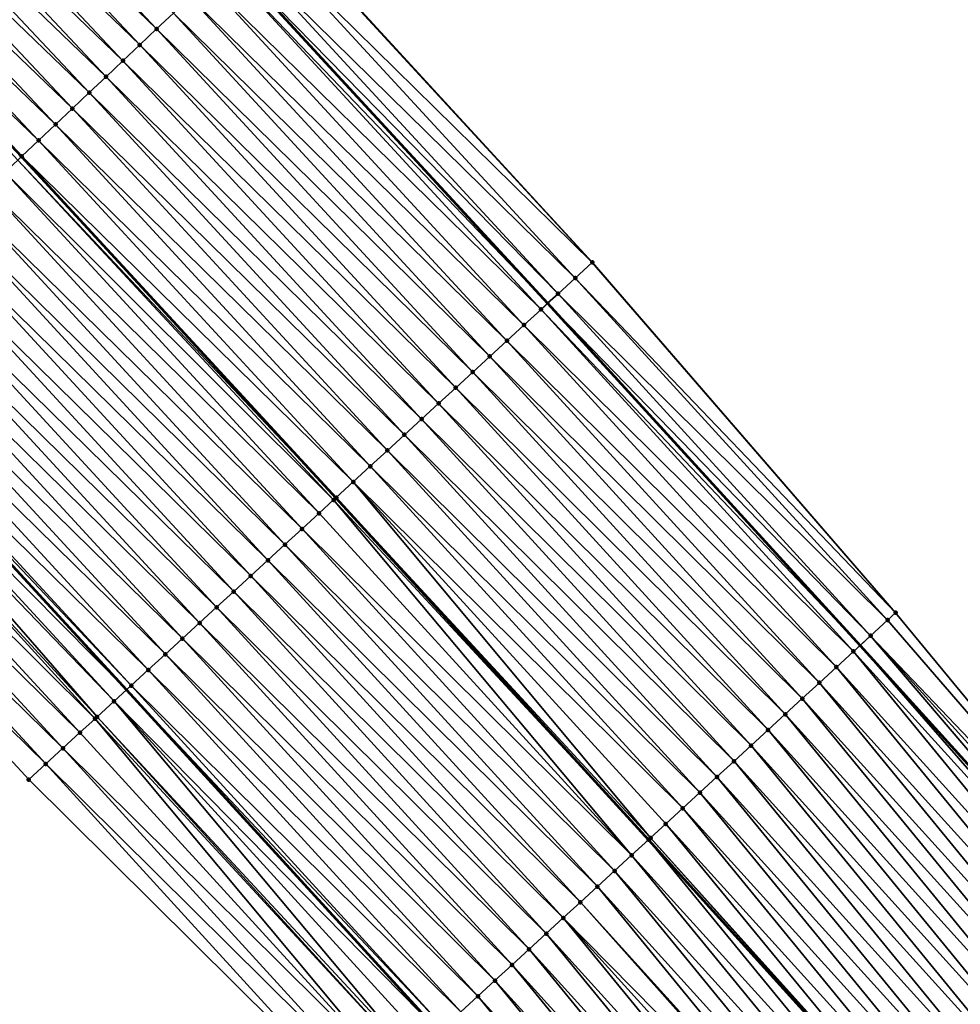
# Model space of a CAD drawing. Header units: feet. Extents: x 2017353 to 2024169, y 808050 to 818690.
# Tile 284 of 305: x 2022844 to 2022885, y 813956 to 813999. Entities that reach past the tile are written whole.
import ezdxf

# ---------------------------------------------------------------- set-up
doc = ezdxf.new("R2010")
doc.units = ezdxf.units.FT
doc.header["$MEASUREMENT"] = 0
for name, color, linetype, lineweight in [('EP_Travel Lane', 172, 'Continuous', 53), ('SB-Road Shots', 141, 'Continuous', 100), ('SB-Road X-Section', 40, 'Continuous', 13), ('STRIPING', 60, 'Continuous', 53)]:
    doc.layers.add(name, color=color, linetype=linetype, lineweight=lineweight)
doc.layers.add('I-77-MM15-17_SB-Surface-BORDER', color=7, linetype='Continuous')
doc.layers.add('I-77-MM15-17_SB-Surface-TIN', color=7, linetype='Continuous')

msp = doc.modelspace()

# ---------------------------------------------------------------- linework, layer by layer
at = {"layer": 'EP_Travel Lane'}
for points in [[(2022769.379040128, 814087.7297632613, 294.7547948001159), (2022783.657795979, 814073.7430818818, 295.463396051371), (2022797.882435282, 814059.4164384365, 296.1552700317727), (2022811.886032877, 814045.1531143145, 296.8314570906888), (2022826.034916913, 814030.596811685, 297.5256581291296), (2022839.726765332, 814016.0340375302, 298.2030862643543), (2022853.418327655, 814001.4715676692, 298.892780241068), (2022867.104800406, 813986.6246698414, 299.5942182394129), (2022880.586441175, 813971.867862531, 300.2891601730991), (2022894.190334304, 813956.8625569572, 300.9829358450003)], [(2022737.792529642, 814084.155076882, 292.3155407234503), (2022752.070798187, 814070.1688728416, 293.0436290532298), (2022766.349453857, 814056.1822895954, 293.7562340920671), (2022780.329781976, 814042.1020572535, 294.4894272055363), (2022794.332046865, 814027.8400905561, 295.2202486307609), (2022808.117115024, 814013.6781251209, 295.9291168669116), (2022821.807443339, 813999.1124527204, 296.5751082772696), (2022835.497109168, 813984.5474851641, 297.2495049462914), (2022848.939314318, 813969.953020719, 297.9092032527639), (2022862.421672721, 813955.1954278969, 298.5721273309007), (2022875.720487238, 813940.528572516, 299.2587898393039), (2022888.924593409, 813925.5223479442, 299.9413326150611)]]:
    msp.add_polyline3d(points, dxfattribs=at)
at = {"layer": 'I-77-MM15-17_SB-Surface-BORDER', "color": 3, "linetype": 'Continuous', "lineweight": -3}
for points in [[(2022770.972810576, 814089.3465911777, 294.9082043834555), (2022785.257227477, 814075.3653871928, 295.6120124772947), (2022799.633649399, 814061.1436051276, 296.3158301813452), (2022813.668397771, 814046.91095998, 296.99397027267), (2022827.604965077, 814032.0793633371, 297.6666465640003), (2022841.576589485, 814017.780694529, 298.3675052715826), (2022855.353183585, 814003.2988571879, 299.0720979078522), (2022869.031053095, 813988.3927877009, 299.7789028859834), (2022882.116961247, 813973.2729143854, 300.4398825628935), (2022895.046015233, 813957.6194864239, 301.0670082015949)], [(2022886.877682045, 813923.7135858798, 299.7805441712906), (2022873.673824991, 813938.7194871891, 299.0866180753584), (2022858.934975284, 813951.9969399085, 298.2816142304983), (2022844.71562724, 813966.0785902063, 297.5601220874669), (2022831.32549062, 813980.612186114, 296.9570843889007), (2022817.633905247, 813995.1765492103, 296.3083645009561), (2022803.214585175, 814009.0550524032, 295.6225193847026), (2022790.247994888, 814023.8175058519, 294.9561672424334), (2022776.24623357, 814038.0789100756, 294.2036869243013), (2022763.048860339, 814052.8365074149, 293.4900314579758), (2022748.847896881, 814066.9013379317, 292.7734682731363), (2022734.647562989, 814080.9655449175, 292.0315881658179)]]:
    msp.add_polyline3d(points, dxfattribs=at)
at = {"layer": 'I-77-MM15-17_SB-Surface-TIN', "color": 128, "linetype": 'Continuous', "lineweight": -3}
for points in [[(2022850.231325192, 813998.4607844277, 298.5768971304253), (2022836.540959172, 814013.0238504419, 297.8758966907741), (2022835.814098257, 814012.3370610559, 297.8013101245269)], [(2022850.231325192, 813998.4607844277, 298.5768971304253), (2022850.958356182, 813999.1473928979, 298.6441921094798), (2022836.540959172, 814013.0238504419, 297.8758966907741)], [(2022849.504454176, 813997.7740057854, 298.5027434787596), (2022835.814098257, 814012.3370610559, 297.8013101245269), (2022835.087171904, 814011.6503412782, 297.7295290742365)], [(2022849.504454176, 813997.7740057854, 298.5027434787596), (2022850.231325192, 813998.4607844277, 298.5768971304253), (2022835.814098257, 814012.3370610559, 297.8013101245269)], [(2022848.777617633, 813997.0871904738, 298.4271119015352), (2022835.087171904, 814011.6503412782, 297.7295290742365), (2022834.360249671, 814010.9636171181, 297.6575713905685)], [(2022848.777617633, 813997.0871904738, 298.4271119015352), (2022849.504454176, 813997.7740057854, 298.5027434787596), (2022835.087171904, 814011.6503412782, 297.7295290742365)], [(2022848.050731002, 813996.4004284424, 298.3536277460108), (2022834.360249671, 814010.9636171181, 297.6575713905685), (2022833.633384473, 814010.2768322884, 297.5831684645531)], [(2022848.050731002, 813996.4004284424, 298.3536277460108), (2022848.777617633, 813997.0871904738, 298.4271119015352), (2022834.360249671, 814010.9636171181, 297.6575713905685)], [(2022847.323753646, 813995.7137629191, 298.2840332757), (2022833.633384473, 814010.2768322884, 297.5831684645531), (2022832.906518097, 814009.5900487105, 297.5088159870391)], [(2022847.323753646, 813995.7137629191, 298.2840332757), (2022848.050731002, 813996.4004284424, 298.3536277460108), (2022833.633384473, 814010.2768322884, 297.5831684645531)], [(2022846.59691943, 813995.0269451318, 298.2083019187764), (2022832.906518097, 814009.5900487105, 297.5088159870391), (2022832.179696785, 814008.9032171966, 297.4325314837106)], [(2022846.59691943, 813995.0269451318, 298.2083019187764), (2022847.323753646, 813995.7137629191, 298.2840332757), (2022832.906518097, 814009.5900487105, 297.5088159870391)], [(2022845.870152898, 813994.3400553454, 298.1296686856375), (2022832.179696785, 814008.9032171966, 297.4325314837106), (2022831.45285247, 814008.2164101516, 297.3572331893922)], [(2022845.870152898, 813994.3400553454, 298.1296686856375), (2022846.59691943, 813995.0269451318, 298.2083019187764), (2022832.179696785, 814008.9032171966, 297.4325314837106)], [(2022845.143306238, 813993.6532507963, 298.0544708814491), (2022831.45285247, 814008.2164101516, 297.3572331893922), (2022830.725852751, 814007.5297684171, 297.2885976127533)], [(2022845.143306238, 813993.6532507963, 298.0544708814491), (2022845.870152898, 813994.3400553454, 298.1296686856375), (2022831.45285247, 814008.2164101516, 297.3572331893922)], [(2022844.416605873, 813992.9662906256, 297.9730008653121), (2022830.725852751, 814007.5297684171, 297.2885976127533), (2022830.716980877, 814007.5213930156, 297.2878449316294)], [(2022844.416605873, 813992.9662906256, 297.9730008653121), (2022830.716980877, 814007.5213930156, 297.2878449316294), (2022844.407714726, 813992.9578924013, 297.972147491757)], [(2022844.241891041, 813992.801261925, 297.9562317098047), (2022844.407714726, 813992.9578924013, 297.972147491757), (2022830.716980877, 814007.5213930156, 297.2878449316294)], [(2022844.416605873, 813992.9662906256, 297.9730008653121), (2022845.143306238, 813993.6532507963, 298.0544708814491), (2022830.725852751, 814007.5297684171, 297.2885976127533)], [(2022869.029290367, 813988.3911700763, 299.7787426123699), (2022855.320049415, 814003.2675678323, 299.0690860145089), (2022854.593258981, 814002.5807034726, 298.9914775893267)], [(2022869.031053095, 813988.3927877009, 299.7789028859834), (2022855.353183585, 814003.2988571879, 299.0720979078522), (2022855.320049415, 814003.2675678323, 299.0690860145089)], [(2022869.029290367, 813988.3911700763, 299.7787426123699), (2022869.031053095, 813988.3927877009, 299.7789028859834), (2022855.320049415, 814003.2675678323, 299.0690860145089)], [(2022868.292795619, 813987.7147216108, 299.6988884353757), (2022854.593258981, 814002.5807034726, 298.9914775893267), (2022853.866028, 814001.8943077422, 298.9327569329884)], [(2022868.292795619, 813987.7147216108, 299.6988884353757), (2022869.029290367, 813988.3911700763, 299.7787426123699), (2022854.593258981, 814002.5807034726, 298.9914775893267)], [(2022867.555982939, 813987.0386211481, 299.6332195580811), (2022853.866028, 814001.8943077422, 298.9327569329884), (2022853.418327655, 814001.4715676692, 298.892780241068)], [(2022867.555982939, 813987.0386211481, 299.6332195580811), (2022868.292795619, 813987.7147216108, 299.6988884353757), (2022853.866028, 814001.8943077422, 298.9327569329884)], [(2022866.819126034, 813986.3625690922, 299.5695238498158), (2022853.138941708, 814001.2077580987, 298.8678329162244), (2022852.412129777, 814000.5209166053, 298.7911460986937)], [(2022853.138941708, 814001.2077580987, 298.8678329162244), (2022867.104800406, 813986.6246698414, 299.5942182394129), (2022853.418327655, 814001.4715676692, 298.892780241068)], [(2022866.819126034, 813986.3625690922, 299.5695238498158), (2022867.104800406, 813986.6246698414, 299.5942182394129), (2022853.138941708, 814001.2077580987, 298.8678329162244)], [(2022867.555982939, 813987.0386211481, 299.6332195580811), (2022853.418327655, 814001.4715676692, 298.892780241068), (2022867.104800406, 813986.6246698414, 299.5942182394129)], [(2022866.082635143, 813985.6861164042, 299.4894975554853), (2022852.412129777, 814000.5209166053, 298.7911460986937), (2022851.685193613, 813999.8342072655, 298.7197856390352)], [(2022866.082635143, 813985.6861164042, 299.4894975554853), (2022866.819126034, 813986.3625690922, 299.5695238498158), (2022852.412129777, 814000.5209166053, 298.7911460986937)], [(2022865.346204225, 813985.0095980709, 299.4067954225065), (2022851.685193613, 813999.8342072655, 298.7197856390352), (2022850.958356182, 813999.1473928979, 298.6441921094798)], [(2022865.346204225, 813985.0095980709, 299.4067954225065), (2022866.082635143, 813985.6861164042, 299.4894975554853), (2022851.685193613, 813999.8342072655, 298.7197856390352)], [(2022864.60958413, 813984.333286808, 299.3325339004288), (2022850.958356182, 813999.1473928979, 298.6441921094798), (2022850.231325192, 813998.4607844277, 298.5768971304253)], [(2022864.60958413, 813984.333286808, 299.3325339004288), (2022865.346204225, 813985.0095980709, 299.4067954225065), (2022850.958356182, 813999.1473928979, 298.6441921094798)], [(2022863.872964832, 813983.6569746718, 299.2582367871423), (2022850.231325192, 813998.4607844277, 298.5768971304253), (2022849.504454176, 813997.7740057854, 298.5027434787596)], [(2022863.872964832, 813983.6569746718, 299.2582367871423), (2022864.60958413, 813984.333286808, 299.3325339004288), (2022850.231325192, 813998.4607844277, 298.5768971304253)], [(2022863.136384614, 813982.9806197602, 299.1821960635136), (2022849.504454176, 813997.7740057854, 298.5027434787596), (2022848.777617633, 813997.0871904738, 298.4271119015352)], [(2022863.136384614, 813982.9806197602, 299.1821960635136), (2022863.872964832, 813983.6569746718, 299.2582367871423), (2022849.504454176, 813997.7740057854, 298.5027434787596)], [(2022862.399826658, 813982.3042404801, 299.1051620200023), (2022848.777617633, 813997.0871904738, 298.4271119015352), (2022848.050731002, 813996.4004284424, 298.3536277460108)], [(2022862.399826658, 813982.3042404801, 299.1051620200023), (2022863.136384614, 813982.9806197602, 299.1821960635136), (2022848.777617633, 813997.0871904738, 298.4271119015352)], [(2022861.663246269, 813981.6278857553, 299.0291289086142), (2022848.050731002, 813996.4004284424, 298.3536277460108), (2022847.323753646, 813995.7137629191, 298.2840332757)], [(2022861.663246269, 813981.6278857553, 299.0291289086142), (2022862.399826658, 813982.3042404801, 299.1051620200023), (2022848.050731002, 813996.4004284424, 298.3536277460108)], [(2022860.926543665, 813980.9516648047, 298.958548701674), (2022847.323753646, 813995.7137629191, 298.2840332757), (2022846.59691943, 813995.0269451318, 298.2083019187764)], [(2022860.926543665, 813980.9516648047, 298.958548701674), (2022861.663246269, 813981.6278857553, 299.0291289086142), (2022847.323753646, 813995.7137629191, 298.2840332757)], [(2022860.189938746, 813980.2753369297, 298.8836100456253), (2022846.59691943, 813995.0269451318, 298.2083019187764), (2022845.870152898, 813994.3400553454, 298.1296686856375)], [(2022860.189938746, 813980.2753369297, 298.8836100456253), (2022860.926543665, 813980.9516648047, 298.958548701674), (2022846.59691943, 813995.0269451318, 298.2083019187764)], [(2022859.453379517, 813979.5989590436, 298.8066328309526), (2022845.870152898, 813994.3400553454, 298.1296686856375), (2022845.143306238, 813993.6532507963, 298.0544708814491)], [(2022859.453379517, 813979.5989590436, 298.8066328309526), (2022860.189938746, 813980.2753369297, 298.8836100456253), (2022845.870152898, 813994.3400553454, 298.1296686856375)], [(2022858.716874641, 813978.922521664, 298.7272305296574), (2022845.143306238, 813993.6532507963, 298.0544708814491), (2022844.416605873, 813992.9662906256, 297.9730008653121)], [(2022858.716874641, 813978.922521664, 298.7272305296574), (2022859.453379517, 813979.5989590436, 298.8066328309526), (2022845.143306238, 813993.6532507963, 298.0544708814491)], [(2022857.868464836, 813978.1435173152, 298.6404578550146), (2022844.241891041, 813992.801261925, 297.9562317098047), (2022843.689342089, 813992.2799297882, 297.915686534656)], [(2022844.241891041, 813992.801261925, 297.9562317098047), (2022857.971334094, 813978.2379600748, 298.6507318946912), (2022844.407714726, 813992.9578924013, 297.972147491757)], [(2022857.868464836, 813978.1435173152, 298.6404578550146), (2022857.971334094, 813978.2379600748, 298.6507318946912), (2022844.241891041, 813992.801261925, 297.9562317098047)], [(2022857.98028465, 813978.2461774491, 298.6516258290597), (2022844.416605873, 813992.9662906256, 297.9730008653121), (2022844.407714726, 813992.9578924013, 297.972147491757)], [(2022857.98028465, 813978.2461774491, 298.6516258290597), (2022844.407714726, 813992.9578924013, 297.972147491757), (2022857.971334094, 813978.2379600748, 298.6507318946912)], [(2022857.98028465, 813978.2461774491, 298.6516258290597), (2022858.716874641, 813978.922521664, 298.7272305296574), (2022844.416605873, 813992.9662906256, 297.9730008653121)], [(2022857.243303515, 813977.5702613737, 298.5934729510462), (2022843.689342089, 813992.2799297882, 297.915686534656), (2022842.962242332, 813991.5933944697, 297.8513398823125)], [(2022857.243303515, 813977.5702613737, 298.5934729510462), (2022857.868464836, 813978.1435173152, 298.6404578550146), (2022843.689342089, 813992.2799297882, 297.915686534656)], [(2022856.506623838, 813976.894015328, 298.521869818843), (2022842.962242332, 813991.5933944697, 297.8513398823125), (2022842.235123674, 813990.9068792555, 297.7878035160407)], [(2022856.506623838, 813976.894015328, 298.521869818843), (2022857.243303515, 813977.5702613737, 298.5934729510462), (2022842.962242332, 813991.5933944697, 297.8513398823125)], [(2022855.769791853, 813976.2179359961, 298.4570622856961), (2022842.235123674, 813990.9068792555, 297.7878035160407), (2022841.507965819, 813990.2204057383, 297.7259477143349)], [(2022855.769791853, 813976.2179359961, 298.4570622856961), (2022856.506623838, 813976.894015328, 298.521869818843), (2022842.235123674, 813990.9068792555, 297.7878035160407)], [(2022855.032948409, 813975.5418692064, 298.3927659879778), (2022841.507965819, 813990.2204057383, 297.7259477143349), (2022840.780669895, 813989.53407909, 297.6700113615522)], [(2022855.032948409, 813975.5418692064, 298.3927659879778), (2022855.769791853, 813976.2179359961, 298.4570622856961), (2022841.507965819, 813990.2204057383, 297.7259477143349)], [(2022854.295875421, 813974.8660536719, 298.3387113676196), (2022840.780669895, 813989.53407909, 297.6700113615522), (2022840.053422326, 813988.847701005, 297.6120018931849)], [(2022854.295875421, 813974.8660536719, 298.3387113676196), (2022855.032948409, 813975.5418692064, 298.3927659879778), (2022840.780669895, 813989.53407909, 297.6700113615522)], [(2022853.55887178, 813974.1901622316, 298.2815626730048), (2022840.053422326, 813988.847701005, 297.6120018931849), (2022839.326165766, 813988.1613324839, 297.5543778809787)], [(2022853.55887178, 813974.1901622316, 298.2815626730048), (2022854.295875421, 813974.8660536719, 298.3387113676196), (2022840.053422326, 813988.847701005, 297.6120018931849)], [(2022882.116961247, 813973.2729143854, 300.4398825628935), (2022869.029290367, 813988.3911700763, 299.7787426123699), (2022868.292795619, 813987.7147216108, 299.6988884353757)], [(2022882.116961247, 813973.2729143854, 300.4398825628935), (2022869.031053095, 813988.3927877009, 299.7789028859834), (2022869.029290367, 813988.3911700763, 299.7787426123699)], [(2022852.82189, 813973.5142468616, 298.2234385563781), (2022839.326165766, 813988.1613324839, 297.5543778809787), (2022838.598927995, 813987.4749439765, 297.495948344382)], [(2022852.82189, 813973.5142468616, 298.2234385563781), (2022853.55887178, 813974.1901622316, 298.2815626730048), (2022839.326165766, 813988.1613324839, 297.5543778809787)], [(2022881.774245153, 813972.9581593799, 300.403157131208), (2022868.292795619, 813987.7147216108, 299.6988884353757), (2022867.555982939, 813987.0386211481, 299.6332195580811)], [(2022881.774245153, 813972.9581593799, 300.403157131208), (2022882.116961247, 813973.2729143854, 300.4398825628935), (2022868.292795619, 813987.7147216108, 299.6988884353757)], [(2022852.084992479, 813972.8382392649, 298.1615550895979), (2022838.598927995, 813987.4749439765, 297.495948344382), (2022837.871692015, 813986.788553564, 297.4374420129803)], [(2022852.084992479, 813972.8382392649, 298.1615550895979), (2022852.82189, 813973.5142468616, 298.2234385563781), (2022838.598927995, 813987.4749439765, 297.495948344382)], [(2022851.348076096, 813972.1622523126, 298.1005131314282), (2022837.871692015, 813986.788553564, 297.4374420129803), (2022837.144474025, 813986.1021440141, 297.3781643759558)], [(2022851.348076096, 813972.1622523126, 298.1005131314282), (2022852.084992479, 813972.8382392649, 298.1615550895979), (2022837.871692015, 813986.788553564, 297.4374420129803)], [(2022881.037564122, 813972.2819148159, 300.3316144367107), (2022867.555982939, 813987.0386211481, 299.6332195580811), (2022867.104800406, 813986.6246698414, 299.5942182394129)], [(2022881.037564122, 813972.2819148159, 300.3316144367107), (2022881.774245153, 813972.9581593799, 300.403157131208), (2022867.555982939, 813987.0386211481, 299.6332195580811)], [(2022880.300833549, 813971.6057244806, 300.2622822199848), (2022866.819126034, 813986.3625690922, 299.5695238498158), (2022866.082635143, 813985.6861164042, 299.4894975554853)], [(2022866.819126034, 813986.3625690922, 299.5695238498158), (2022880.586441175, 813971.867862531, 300.2891601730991), (2022867.104800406, 813986.6246698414, 299.5942182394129)], [(2022880.300833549, 813971.6057244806, 300.2622822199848), (2022880.586441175, 813971.867862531, 300.2891601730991), (2022866.819126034, 813986.3625690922, 299.5695238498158)], [(2022881.037564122, 813972.2819148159, 300.3316144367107), (2022867.104800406, 813986.6246698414, 299.5942182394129), (2022880.586441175, 813971.867862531, 300.2891601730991)], [(2022850.61116174, 813971.4862631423, 298.0393807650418), (2022837.144474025, 813986.1021440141, 297.3781643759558), (2022836.417220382, 813985.4157723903, 297.3204153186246)], [(2022850.61116174, 813971.4862631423, 298.0393807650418), (2022851.348076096, 813972.1622523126, 298.1005131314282), (2022837.144474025, 813986.1021440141, 297.3781643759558)], [(2022849.874186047, 813970.8103411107, 297.9809851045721), (2022836.417220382, 813985.4157723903, 297.3204153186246), (2022835.689879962, 813984.7294930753, 297.2663866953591)], [(2022849.874186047, 813970.8103411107, 297.9809851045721), (2022850.61116174, 813971.4862631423, 298.0393807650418), (2022836.417220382, 813985.4157723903, 297.3204153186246)], [(2022879.564315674, 813970.9293013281, 300.1834599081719), (2022866.082635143, 813985.6861164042, 299.4894975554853), (2022865.346204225, 813985.0095980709, 299.4067954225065)], [(2022879.564315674, 813970.9293013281, 300.1834599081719), (2022880.300833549, 813971.6057244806, 300.2622822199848), (2022866.082635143, 813985.6861164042, 299.4894975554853)], [(2022878.827820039, 813970.2528538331, 300.1036453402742), (2022865.346204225, 813985.0095980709, 299.4067954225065), (2022864.60958413, 813984.333286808, 299.3325339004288)], [(2022878.827820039, 813970.2528538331, 300.1036453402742), (2022879.564315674, 813970.9293013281, 300.1834599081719), (2022865.346204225, 813985.0095980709, 299.4067954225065)], [(2022834.962764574, 813984.042974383, 297.2027101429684), (2022848.939314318, 813969.953020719, 297.9092032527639), (2022835.497109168, 813984.5474851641, 297.2495049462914)], [(2022849.137117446, 813970.1345207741, 297.9267347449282), (2022835.689879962, 813984.7294930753, 297.2663866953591), (2022835.497109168, 813984.5474851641, 297.2495049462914)], [(2022849.137117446, 813970.1345207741, 297.9267347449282), (2022835.497109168, 813984.5474851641, 297.2495049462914), (2022848.939314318, 813969.953020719, 297.9092032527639)], [(2022849.137117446, 813970.1345207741, 297.9267347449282), (2022849.874186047, 813970.8103411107, 297.9809851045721), (2022835.689879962, 813984.7294930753, 297.2663866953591)], [(2022878.091378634, 813969.5763469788, 300.0214111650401), (2022864.60958413, 813984.333286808, 299.3325339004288), (2022863.872964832, 813983.6569746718, 299.2582367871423)], [(2022878.091378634, 813969.5763469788, 300.0214111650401), (2022878.827820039, 813970.2528538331, 300.1036453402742), (2022864.60958413, 813984.333286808, 299.3325339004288)], [(2022847.663439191, 813968.7823777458, 297.7977570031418), (2022834.640819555, 813983.7392271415, 297.1792824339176), (2022834.235278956, 813983.3568495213, 297.1549066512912)], [(2022848.400296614, 813969.4584292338, 297.8614295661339), (2022834.962764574, 813984.042974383, 297.2027101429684), (2022834.640819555, 813983.7392271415, 297.1792824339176)], [(2022847.663439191, 813968.7823777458, 297.7977570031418), (2022848.400296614, 813969.4584292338, 297.8614295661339), (2022834.640819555, 813983.7392271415, 297.1792824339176)], [(2022848.400296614, 813969.4584292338, 297.8614295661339), (2022848.939314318, 813969.953020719, 297.9092032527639), (2022834.962764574, 813984.042974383, 297.2027101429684)], [(2022847.579693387, 813968.7056095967, 297.7920067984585), (2022834.235278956, 813983.3568495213, 297.1549066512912), (2022833.507658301, 813982.6708683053, 297.1128927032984)], [(2022847.579693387, 813968.7056095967, 297.7920067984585), (2022847.663439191, 813968.7823777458, 297.7977570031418), (2022834.235278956, 813983.3568495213, 297.1549066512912)], [(2022877.354946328, 813968.8998301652, 299.9387710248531), (2022863.872964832, 813983.6569746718, 299.2582367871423), (2022863.136384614, 813982.9806197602, 299.1821960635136)], [(2022877.354946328, 813968.8998301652, 299.9387710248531), (2022878.091378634, 813969.5763469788, 300.0214111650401), (2022863.872964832, 813983.6569746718, 299.2582367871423)], [(2022876.618410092, 813968.2234271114, 299.8607679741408), (2022863.136384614, 813982.9806197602, 299.1821960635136), (2022862.399826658, 813982.3042404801, 299.1051620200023)], [(2022876.618410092, 813968.2234271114, 299.8607679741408), (2022877.354946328, 813968.8998301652, 299.9387710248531), (2022863.136384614, 813982.9806197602, 299.1821960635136)], [(2022846.926284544, 813968.1066515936, 297.7473457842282), (2022833.507658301, 813982.6708683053, 297.1128927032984), (2022832.780290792, 813981.9846178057, 297.0600254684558)], [(2022846.926284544, 813968.1066515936, 297.7473457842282), (2022847.579693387, 813968.7056095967, 297.7920067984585), (2022833.507658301, 813982.6708683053, 297.1128927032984)], [(2022846.18933974, 813967.430695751, 297.6875719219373), (2022832.780290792, 813981.9846178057, 297.0600254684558), (2022832.052854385, 813981.2984405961, 297.010112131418)], [(2022846.18933974, 813967.430695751, 297.6875719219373), (2022846.926284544, 813968.1066515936, 297.7473457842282), (2022832.780290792, 813981.9846178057, 297.0600254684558)], [(2022875.881852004, 813967.5470479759, 299.7837398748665), (2022862.399826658, 813982.3042404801, 299.1051620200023), (2022861.663246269, 813981.6278857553, 299.0291289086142)], [(2022875.881852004, 813967.5470479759, 299.7837398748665), (2022876.618410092, 813968.2234271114, 299.8607679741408), (2022862.399826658, 813982.3042404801, 299.1051620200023)], [(2022875.145353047, 813966.8706041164, 299.70407349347), (2022861.663246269, 813981.6278857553, 299.0291289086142), (2022860.926543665, 813980.9516648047, 298.958548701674)], [(2022875.145353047, 813966.8706041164, 299.70407349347), (2022875.881852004, 813967.5470479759, 299.7837398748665), (2022861.663246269, 813981.6278857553, 299.0291289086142)], [(2022845.452458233, 813966.7546706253, 297.6249739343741), (2022832.052854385, 813981.2984405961, 297.010112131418), (2022831.32549062, 813980.612186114, 296.9570843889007)], [(2022845.452458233, 813966.7546706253, 297.6249739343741), (2022846.18933974, 813967.430695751, 297.6875719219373), (2022832.052854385, 813981.2984405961, 297.010112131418)], [(2022874.408899, 813966.1941110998, 299.6224033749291), (2022860.926543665, 813980.9516648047, 298.958548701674), (2022860.189938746, 813980.2753369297, 298.8836100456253)], [(2022874.408899, 813966.1941110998, 299.6224033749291), (2022875.145353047, 813966.8706041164, 299.70407349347), (2022860.926543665, 813980.9516648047, 298.958548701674)], [(2022844.71562724, 813966.0785902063, 297.5601220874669), (2022845.452458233, 813966.7546706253, 297.6249739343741), (2022831.32549062, 813980.612186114, 296.9570843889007)], [(2022873.672529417, 813965.5175256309, 299.5369647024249), (2022860.189938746, 813980.2753369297, 298.8836100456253), (2022859.453379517, 813979.5989590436, 298.8066328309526)], [(2022873.672529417, 813965.5175256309, 299.5369647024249), (2022874.408899, 813966.1941110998, 299.6224033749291), (2022860.189938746, 813980.2753369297, 298.8836100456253)], [(2022872.93612071, 813964.8409829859, 299.4532716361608), (2022859.453379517, 813979.5989590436, 298.8066328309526), (2022858.716874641, 813978.922521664, 298.7272305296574)], [(2022872.93612071, 813964.8409829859, 299.4532716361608), (2022873.672529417, 813965.5175256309, 299.5369647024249), (2022859.453379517, 813979.5989590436, 298.8066328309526)], [(2022871.545640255, 813963.5638061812, 299.301132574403), (2022858.716874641, 813978.922521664, 298.7272305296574), (2022857.98028465, 813978.2461774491, 298.6516258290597)], [(2022871.545640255, 813963.5638061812, 299.301132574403), (2022872.199688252, 813964.1644663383, 299.3706382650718), (2022858.716874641, 813978.922521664, 298.7272305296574)], [(2022872.199688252, 813964.1644663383, 299.3706382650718), (2022872.93612071, 813964.8409829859, 299.4532716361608), (2022858.716874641, 813978.922521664, 298.7272305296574)], [(2022870.726050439, 813962.812279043, 299.2398562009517), (2022857.868464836, 813978.1435173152, 298.6404578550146), (2022857.243303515, 813977.5702613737, 298.5934729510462)], [(2022857.868464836, 813978.1435173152, 298.6404578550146), (2022871.454152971, 813963.4798632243, 299.2931101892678), (2022857.971334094, 813978.2379600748, 298.6507318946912)], [(2022870.726050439, 813962.812279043, 299.2398562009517), (2022871.454152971, 813963.4798632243, 299.2931101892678), (2022857.868464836, 813978.1435173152, 298.6404578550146)], [(2022871.46312666, 813963.488091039, 299.2937665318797), (2022857.98028465, 813978.2461774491, 298.6516258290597), (2022857.971334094, 813978.2379600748, 298.6507318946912)], [(2022871.46312666, 813963.488091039, 299.2937665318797), (2022857.971334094, 813978.2379600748, 298.6507318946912), (2022871.454152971, 813963.4798632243, 299.2931101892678)], [(2022871.46312666, 813963.488091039, 299.2937665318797), (2022871.545640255, 813963.5638061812, 299.301132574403), (2022857.98028465, 813978.2461774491, 298.6516258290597)], [(2022870.726050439, 813962.812279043, 299.2398562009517), (2022857.243303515, 813977.5702613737, 298.5934729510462), (2022856.506623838, 813976.894015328, 298.521869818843)], [(2022869.989169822, 813962.136252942, 299.1772185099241), (2022856.506623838, 813976.894015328, 298.521869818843), (2022855.769791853, 813976.2179359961, 298.4570622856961)], [(2022869.989169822, 813962.136252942, 299.1772185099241), (2022870.726050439, 813962.812279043, 299.2398562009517), (2022856.506623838, 813976.894015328, 298.521869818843)], [(2022869.252268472, 813961.4602495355, 299.1155058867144), (2022855.769791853, 813976.2179359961, 298.4570622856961), (2022855.032948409, 813975.5418692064, 298.3927659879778)], [(2022869.252268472, 813961.4602495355, 299.1155058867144), (2022869.989169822, 813962.136252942, 299.1772185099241), (2022855.769791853, 813976.2179359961, 298.4570622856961)], [(2022868.515282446, 813960.7843388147, 299.0575713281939), (2022855.032948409, 813975.5418692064, 298.3927659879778), (2022854.295875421, 813974.8660536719, 298.3387113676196)], [(2022868.515282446, 813960.7843388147, 299.0575713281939), (2022869.252268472, 813961.4602495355, 299.1155058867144), (2022855.032948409, 813975.5418692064, 298.3927659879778)], [(2022867.778231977, 813960.108498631, 299.0025120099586), (2022854.295875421, 813974.8660536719, 298.3387113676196), (2022853.55887178, 813974.1901622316, 298.2815626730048)], [(2022867.778231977, 813960.108498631, 299.0025120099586), (2022868.515282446, 813960.7843388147, 299.0575713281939), (2022854.295875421, 813974.8660536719, 298.3387113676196)], [(2022867.041204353, 813959.4326334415, 298.9464333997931), (2022853.55887178, 813974.1901622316, 298.2815626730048), (2022852.82189, 813973.5142468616, 298.2234385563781)], [(2022867.041204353, 813959.4326334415, 298.9464333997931), (2022867.778231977, 813960.108498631, 299.0025120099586), (2022853.55887178, 813974.1901622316, 298.2815626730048)], [(2022866.304249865, 813958.7566881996, 298.8870916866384), (2022852.82189, 813973.5142468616, 298.2234385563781), (2022852.084992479, 813972.8382392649, 298.1615550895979)], [(2022866.304249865, 813958.7566881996, 298.8870916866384), (2022867.041204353, 813959.4326334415, 298.9464333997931), (2022852.82189, 813973.5142468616, 298.2234385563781)], [(2022895.046015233, 813957.6194864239, 301.0670082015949), (2022882.116961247, 813973.2729143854, 300.4398825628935), (2022881.774245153, 813972.9581593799, 300.403157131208)], [(2022865.567315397, 813958.0807210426, 298.8268566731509), (2022852.084992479, 813972.8382392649, 298.1615550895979), (2022851.348076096, 813972.1622523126, 298.1005131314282)], [(2022865.567315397, 813958.0807210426, 298.8268566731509), (2022866.304249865, 813958.7566881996, 298.8870916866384), (2022852.084992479, 813972.8382392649, 298.1615550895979)], [(2022895.046015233, 813957.6194864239, 301.0670082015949), (2022881.774245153, 813972.9581593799, 300.403157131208), (2022881.037564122, 813972.2819148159, 300.3316144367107)], [(2022881.037564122, 813972.2819148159, 300.3316144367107), (2022880.586441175, 813971.867862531, 300.2891601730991), (2022894.190334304, 813956.8625569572, 300.9829358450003)], [(2022894.648843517, 813957.2681643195, 301.0282636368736), (2022881.037564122, 813972.2819148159, 300.3316144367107), (2022894.190334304, 813956.8625569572, 300.9829358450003)], [(2022894.648843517, 813957.2681643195, 301.0282636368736), (2022895.046015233, 813957.6194864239, 301.0670082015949), (2022881.037564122, 813972.2819148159, 300.3316144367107)], [(2022864.830322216, 813957.4048181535, 298.769241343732), (2022851.348076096, 813972.1622523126, 298.1005131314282), (2022850.61116174, 813971.4862631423, 298.0393807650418)], [(2022864.830322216, 813957.4048181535, 298.769241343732), (2022865.567315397, 813958.0807210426, 298.8268566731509), (2022851.348076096, 813972.1622523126, 298.1005131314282)], [(2022893.899846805, 813956.6055853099, 300.9542185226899), (2022880.586441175, 813971.867862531, 300.2891601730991), (2022880.300833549, 813971.6057244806, 300.2622822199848)], [(2022893.899846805, 813956.6055853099, 300.9542185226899), (2022894.190334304, 813956.8625569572, 300.9829358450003), (2022880.586441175, 813971.867862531, 300.2891601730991)], [(2022864.0933294, 813956.7289148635, 298.7116096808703), (2022850.61116174, 813971.4862631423, 298.0393807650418), (2022849.874186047, 813970.8103411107, 297.9809851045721)], [(2022864.0933294, 813956.7289148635, 298.7116096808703), (2022864.830322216, 813957.4048181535, 298.769241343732), (2022850.61116174, 813971.4862631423, 298.0393807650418)], [(2022893.151067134, 813955.9427596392, 300.8709899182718), (2022880.300833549, 813971.6057244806, 300.2622822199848), (2022879.564315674, 813970.9293013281, 300.1834599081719)], [(2022893.151067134, 813955.9427596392, 300.8709899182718), (2022893.899846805, 813956.6055853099, 300.9542185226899), (2022880.300833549, 813971.6057244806, 300.2622822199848)], [(2022892.402276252, 813955.2799467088, 300.7882356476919), (2022879.564315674, 813970.9293013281, 300.1834599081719), (2022878.827820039, 813970.2528538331, 300.1036453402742)], [(2022892.402276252, 813955.2799467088, 300.7882356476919), (2022893.151067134, 813955.9427596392, 300.8709899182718), (2022879.564315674, 813970.9293013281, 300.1834599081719)], [(2022863.356403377, 813956.0529384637, 298.6509979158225), (2022849.874186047, 813970.8103411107, 297.9809851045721), (2022849.137117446, 813970.1345207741, 297.9267347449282)], [(2022863.356403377, 813956.0529384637, 298.6509979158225), (2022864.0933294, 813956.7289148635, 298.7116096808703), (2022849.874186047, 813970.8103411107, 297.9809851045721)], [(2022862.619480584, 813955.3769585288, 298.5902420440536), (2022849.137117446, 813970.1345207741, 297.9267347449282), (2022848.939314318, 813969.953020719, 297.9092032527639)], [(2022862.619480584, 813955.3769585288, 298.5902420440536), (2022863.356403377, 813956.0529384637, 298.6509979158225), (2022849.137117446, 813970.1345207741, 297.9267347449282)], [(2022891.653451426, 813954.6171723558, 300.7069176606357), (2022878.827820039, 813970.2528538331, 300.1036453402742), (2022878.091378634, 813969.5763469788, 300.0214111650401)], [(2022891.653451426, 813954.6171723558, 300.7069176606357), (2022892.402276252, 813955.2799467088, 300.7882356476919), (2022878.827820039, 813970.2528538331, 300.1036453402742)], [(2022848.400296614, 813969.4584292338, 297.8614295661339), (2022862.421672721, 813955.1954278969, 298.5721273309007), (2022848.939314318, 813969.953020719, 297.9092032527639)], [(2022862.619480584, 813955.3769585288, 298.5902420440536), (2022848.939314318, 813969.953020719, 297.9092032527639), (2022862.421672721, 813955.1954278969, 298.5721273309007)], [(2022861.257183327, 813954.1271073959, 298.4731579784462), (2022848.400296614, 813969.4584292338, 297.8614295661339), (2022847.663439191, 813968.7823777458, 297.7977570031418)], [(2022861.882708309, 813954.7008138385, 298.5227704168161), (2022862.421672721, 813955.1954278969, 298.5721273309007), (2022848.400296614, 813969.4584292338, 297.8614295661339)], [(2022861.257183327, 813954.1271073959, 298.4731579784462), (2022861.882708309, 813954.7008138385, 298.5227704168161), (2022848.400296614, 813969.4584292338, 297.8614295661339)], [(2022890.90466458, 813953.954354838, 300.623992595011), (2022878.091378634, 813969.5763469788, 300.0214111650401), (2022877.354946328, 813968.8998301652, 299.9387710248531)], [(2022890.90466458, 813953.954354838, 300.623992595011), (2022891.653451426, 813954.6171723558, 300.7069176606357), (2022878.091378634, 813969.5763469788, 300.0214111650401)], [(2022890.15584541, 813953.2915740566, 300.5424352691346), (2022877.354946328, 813968.8998301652, 299.9387710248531), (2022876.618410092, 813968.2234271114, 299.8607679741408)], [(2022890.15584541, 813953.2915740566, 300.5424352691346), (2022890.90466458, 813953.954354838, 300.623992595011), (2022877.354946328, 813968.8998301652, 299.9387710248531)], [(2022860.408634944, 813953.3491032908, 298.4114215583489), (2022847.579693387, 813968.7056095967, 297.7920067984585), (2022846.926284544, 813968.1066515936, 297.7473457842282)], [(2022861.145703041, 813954.0249241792, 298.4656943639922), (2022847.663439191, 813968.7823777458, 297.7977570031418), (2022847.579693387, 813968.7056095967, 297.7920067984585)], [(2022860.408634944, 813953.3491032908, 298.4114215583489), (2022861.145703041, 813954.0249241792, 298.4656943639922), (2022847.579693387, 813968.7056095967, 297.7920067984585)], [(2022861.145703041, 813954.0249241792, 298.4656943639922), (2022861.257183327, 813954.1271073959, 298.4731579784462), (2022847.663439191, 813968.7823777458, 297.7977570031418)], [(2022860.408634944, 813953.3491032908, 298.4114215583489), (2022846.926284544, 813968.1066515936, 297.7473457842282), (2022846.18933974, 813967.430695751, 297.6875719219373)], [(2022889.407024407, 813952.6287953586, 300.4609555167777), (2022876.618410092, 813968.2234271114, 299.8607679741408), (2022875.881852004, 813967.5470479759, 299.7837398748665)], [(2022889.407024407, 813952.6287953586, 300.4609555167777), (2022890.15584541, 813953.2915740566, 300.5424352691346), (2022876.618410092, 813968.2234271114, 299.8607679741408)], [(2022888.658251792, 813951.9659616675, 300.3774282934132), (2022875.881852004, 813967.5470479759, 299.7837398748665), (2022875.145353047, 813966.8706041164, 299.70407349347)], [(2022888.658251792, 813951.9659616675, 300.3774282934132), (2022889.407024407, 813952.6287953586, 300.4609555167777), (2022875.881852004, 813967.5470479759, 299.7837398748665)], [(2022859.67182758, 813952.6729970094, 298.3455155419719), (2022846.18933974, 813967.430695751, 297.6875719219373), (2022845.452458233, 813966.7546706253, 297.6249739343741)], [(2022859.67182758, 813952.6729970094, 298.3455155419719), (2022860.408634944, 813953.3491032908, 298.4114215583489), (2022846.18933974, 813967.430695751, 297.6875719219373)], [(2022858.934975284, 813951.9969399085, 298.2816142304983), (2022845.452458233, 813966.7546706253, 297.6249739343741), (2022844.71562724, 813966.0785902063, 297.5601220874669)], [(2022858.934975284, 813951.9969399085, 298.2816142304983), (2022859.67182758, 813952.6729970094, 298.3455155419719), (2022845.452458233, 813966.7546706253, 297.6249739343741)], [(2022887.909380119, 813951.3032405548, 300.2980925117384), (2022875.145353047, 813966.8706041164, 299.70407349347), (2022874.408899, 813966.1941110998, 299.6224033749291)], [(2022887.909380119, 813951.3032405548, 300.2980925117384), (2022888.658251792, 813951.9659616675, 300.3774282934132), (2022875.145353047, 813966.8706041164, 299.70407349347)], [(2022887.160565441, 813950.6404546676, 300.2163450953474), (2022874.408899, 813966.1941110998, 299.6224033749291), (2022873.672529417, 813965.5175256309, 299.5369647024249)], [(2022887.160565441, 813950.6404546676, 300.2163450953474), (2022887.909380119, 813951.3032405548, 300.2980925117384), (2022874.408899, 813966.1941110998, 299.6224033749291)], [(2022886.411807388, 813949.9776044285, 300.1322017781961), (2022873.672529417, 813965.5175256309, 299.5369647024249), (2022872.93612071, 813964.8409829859, 299.4532716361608)], [(2022886.411807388, 813949.9776044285, 300.1322017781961), (2022887.160565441, 813950.6404546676, 300.2163450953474), (2022873.672529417, 813965.5175256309, 299.5369647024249)], [(2022885.662993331, 813949.314817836, 300.0504280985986), (2022872.93612071, 813964.8409829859, 299.4532716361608), (2022872.199688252, 813964.1644663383, 299.3706382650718)], [(2022885.662993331, 813949.314817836, 300.0504280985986), (2022886.411807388, 813949.9776044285, 300.1322017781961), (2022872.93612071, 813964.8409829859, 299.4532716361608)], [(2022884.944738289, 813948.679537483, 299.9816022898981), (2022872.199688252, 813964.1644663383, 299.3706382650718), (2022871.545640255, 813963.5638061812, 299.301132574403)], [(2022884.944738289, 813948.679537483, 299.9816022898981), (2022885.662993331, 813949.314817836, 300.0504280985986), (2022872.199688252, 813964.1644663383, 299.3706382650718)], [(2022884.164673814, 813947.9900304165, 299.9161357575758), (2022871.454152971, 813963.4798632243, 299.2931101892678), (2022870.726050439, 813962.812279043, 299.2398562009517)], [(2022871.46312666, 813963.488091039, 299.2937665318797), (2022871.454152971, 813963.4798632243, 299.2931101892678), (2022884.904905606, 813948.6443174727, 299.9780182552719)], [(2022884.164673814, 813947.9900304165, 299.9161357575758), (2022884.904905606, 813948.6443174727, 299.9780182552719), (2022871.454152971, 813963.4798632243, 299.2931101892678)], [(2022871.46312666, 813963.488091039, 299.2937665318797), (2022884.904905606, 813948.6443174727, 299.9780182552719), (2022871.545640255, 813963.5638061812, 299.301132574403)], [(2022884.913940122, 813948.6523030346, 299.9787735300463), (2022871.545640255, 813963.5638061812, 299.301132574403), (2022884.904905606, 813948.6443174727, 299.9780182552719)], [(2022884.913940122, 813948.6523030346, 299.9787735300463), (2022884.944738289, 813948.679537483, 299.9816022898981), (2022871.545640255, 813963.5638061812, 299.301132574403)], [(2022883.41541322, 813947.3277513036, 299.8532561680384), (2022870.726050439, 813962.812279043, 299.2398562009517), (2022869.989169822, 813962.136252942, 299.1772185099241)], [(2022883.41541322, 813947.3277513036, 299.8532561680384), (2022884.164673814, 813947.9900304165, 299.9161357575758), (2022870.726050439, 813962.812279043, 299.2398562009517)], [(2022882.666196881, 813946.665421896, 299.7885040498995), (2022869.989169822, 813962.136252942, 299.1772185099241), (2022869.252268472, 813961.4602495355, 299.1155058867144)], [(2022882.666196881, 813946.665421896, 299.7885040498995), (2022883.41541322, 813947.3277513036, 299.8532561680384), (2022869.989169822, 813962.136252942, 299.1772185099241)], [(2022881.916880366, 813946.0032063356, 299.7279905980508), (2022869.252268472, 813961.4602495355, 299.1155058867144), (2022868.515282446, 813960.7843388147, 299.0575713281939)], [(2022881.916880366, 813946.0032063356, 299.7279905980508), (2022882.666196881, 813946.665421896, 299.7885040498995), (2022869.252268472, 813961.4602495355, 299.1155058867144)], [(2022881.795173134, 813945.8956660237, 299.7185731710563), (2022868.515282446, 813960.7843388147, 299.0575713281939), (2022867.778231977, 813960.108498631, 299.0025120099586)], [(2022881.795173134, 813945.8956660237, 299.7185731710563), (2022881.916880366, 813946.0032063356, 299.7279905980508), (2022868.515282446, 813960.7843388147, 299.0575713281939)], [(2022880.417993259, 813944.6790639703, 299.6177144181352), (2022867.778231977, 813960.108498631, 299.0025120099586), (2022867.041204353, 813959.4326334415, 298.9464333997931)], [(2022880.417993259, 813944.6790639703, 299.6177144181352), (2022881.16747536, 813945.3410913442, 299.6712214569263), (2022867.778231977, 813960.108498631, 299.0025120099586)], [(2022881.16747536, 813945.3410913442, 299.6712214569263), (2022881.795173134, 813945.8956660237, 299.7185731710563), (2022867.778231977, 813960.108498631, 299.0025120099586)], [(2022879.66846927, 813944.0170841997, 299.5659797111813), (2022867.041204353, 813959.4326334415, 298.9464333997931), (2022866.304249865, 813958.7566881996, 298.8870916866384)], [(2022879.66846927, 813944.0170841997, 299.5659797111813), (2022880.417993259, 813944.6790639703, 299.6177144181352), (2022867.041204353, 813959.4326334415, 298.9464333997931)], [(2022878.919037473, 813943.3549996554, 299.5103441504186), (2022866.304249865, 813958.7566881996, 298.8870916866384), (2022865.567315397, 813958.0807210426, 298.8268566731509)], [(2022878.919037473, 813943.3549996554, 299.5103441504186), (2022879.66846927, 813944.0170841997, 299.5659797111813), (2022866.304249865, 813958.7566881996, 298.8870916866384)], [(2022878.169610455, 813942.6929096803, 299.4545064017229), (2022865.567315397, 813958.0807210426, 298.8268566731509), (2022864.830322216, 813957.4048181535, 298.769241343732)], [(2022878.169610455, 813942.6929096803, 299.4545064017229), (2022878.919037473, 813943.3549996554, 299.5103441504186), (2022865.567315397, 813958.0807210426, 298.8268566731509)], [(2022877.420218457, 813942.0307799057, 299.3971868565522), (2022864.830322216, 813957.4048181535, 298.769241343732), (2022864.0933294, 813956.7289148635, 298.7116096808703)], [(2022877.420218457, 813942.0307799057, 299.3971868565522), (2022878.169610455, 813942.6929096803, 299.4545064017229), (2022864.830322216, 813957.4048181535, 298.769241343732)], [(2022876.670889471, 813941.3685785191, 299.337201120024), (2022864.0933294, 813956.7289148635, 298.7116096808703), (2022863.356403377, 813956.0529384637, 298.6509979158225)], [(2022876.670889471, 813941.3685785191, 299.337201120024), (2022877.420218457, 813942.0307799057, 299.3971868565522), (2022864.0933294, 813956.7289148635, 298.7116096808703)]]:
    msp.add_3dface(points, dxfattribs=at)
at = {"layer": 'SB-Road Shots', "lineweight": 100}
for p in [(2022850.231325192, 813998.4607844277, 298.5768971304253), (2022849.504454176, 813997.7740057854, 298.5027434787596), (2022848.777617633, 813997.0871904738, 298.4271119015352), (2022848.050731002, 813996.4004284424, 298.3536277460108), (2022847.323753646, 813995.7137629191, 298.2840332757), (2022846.59691943, 813995.0269451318, 298.2083019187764), (2022845.870152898, 813994.3400553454, 298.1296686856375), (2022845.143306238, 813993.6532507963, 298.0544708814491), (2022844.416605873, 813992.9662906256, 297.9730008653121), (2022869.029290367, 813988.3911700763, 299.7787426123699), (2022869.031053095, 813988.3927877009, 299.7789028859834), (2022868.292795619, 813987.7147216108, 299.6988884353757), (2022867.555982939, 813987.0386211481, 299.6332195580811), (2022866.819126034, 813986.3625690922, 299.5695238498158), (2022866.082635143, 813985.6861164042, 299.4894975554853), (2022865.346204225, 813985.0095980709, 299.4067954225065), (2022864.60958413, 813984.333286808, 299.3325339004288), (2022863.872964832, 813983.6569746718, 299.2582367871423), (2022863.136384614, 813982.9806197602, 299.1821960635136), (2022862.399826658, 813982.3042404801, 299.1051620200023), (2022861.663246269, 813981.6278857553, 299.0291289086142), (2022860.926543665, 813980.9516648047, 298.958548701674), (2022860.189938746, 813980.2753369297, 298.8836100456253), (2022859.453379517, 813979.5989590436, 298.8066328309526), (2022858.716874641, 813978.922521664, 298.7272305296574), (2022857.868464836, 813978.1435173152, 298.6404578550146), (2022857.98028465, 813978.2461774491, 298.6516258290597), (2022857.243303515, 813977.5702613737, 298.5934729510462), (2022856.506623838, 813976.894015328, 298.521869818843), (2022855.769791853, 813976.2179359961, 298.4570622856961), (2022855.032948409, 813975.5418692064, 298.3927659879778), (2022854.295875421, 813974.8660536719, 298.3387113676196), (2022853.55887178, 813974.1901622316, 298.2815626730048), (2022852.82189, 813973.5142468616, 298.2234385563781), (2022882.116961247, 813973.2729143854, 300.4398825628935), (2022852.084992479, 813972.8382392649, 298.1615550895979), (2022881.774245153, 813972.9581593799, 300.403157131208), (2022881.037564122, 813972.2819148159, 300.3316144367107), (2022851.348076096, 813972.1622523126, 298.1005131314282), (2022850.61116174, 813971.4862631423, 298.0393807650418), (2022880.300833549, 813971.6057244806, 300.2622822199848), (2022879.564315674, 813970.9293013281, 300.1834599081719), (2022849.874186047, 813970.8103411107, 297.9809851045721), (2022849.137117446, 813970.1345207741, 297.9267347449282), (2022878.827820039, 813970.2528538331, 300.1036453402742), (2022848.400296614, 813969.4584292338, 297.8614295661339), (2022878.091378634, 813969.5763469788, 300.0214111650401), (2022877.354946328, 813968.8998301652, 299.9387710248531), (2022847.579693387, 813968.7056095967, 297.7920067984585), (2022847.663439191, 813968.7823777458, 297.7977570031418), (2022846.926284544, 813968.1066515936, 297.7473457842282), (2022876.618410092, 813968.2234271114, 299.8607679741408), (2022875.881852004, 813967.5470479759, 299.7837398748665), (2022846.18933974, 813967.430695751, 297.6875719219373), (2022845.452458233, 813966.7546706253, 297.6249739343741), (2022875.145353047, 813966.8706041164, 299.70407349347), (2022844.71562724, 813966.0785902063, 297.5601220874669), (2022874.408899, 813966.1941110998, 299.6224033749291), (2022873.672529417, 813965.5175256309, 299.5369647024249), (2022872.93612071, 813964.8409829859, 299.4532716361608), (2022872.199688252, 813964.1644663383, 299.3706382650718), (2022871.46312666, 813963.488091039, 299.2937665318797), (2022871.545640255, 813963.5638061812, 299.301132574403), (2022870.726050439, 813962.812279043, 299.2398562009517), (2022869.989169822, 813962.136252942, 299.1772185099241), (2022869.252268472, 813961.4602495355, 299.1155058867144), (2022868.515282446, 813960.7843388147, 299.0575713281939), (2022867.778231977, 813960.108498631, 299.0025120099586), (2022867.041204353, 813959.4326334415, 298.9464333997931), (2022866.304249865, 813958.7566881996, 298.8870916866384), (2022865.567315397, 813958.0807210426, 298.8268566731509), (2022864.830322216, 813957.4048181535, 298.769241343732), (2022864.0933294, 813956.7289148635, 298.7116096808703)]:
    msp.add_point(p, dxfattribs=at)
at = {"layer": 'SB-Road X-Section', "extrusion": (0.6845420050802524, -0.7281785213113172, 0.03403357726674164), "elevation": 791999.9194446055, "flags": 128}
msp.add_lwpolyline([(2031396.07829301, -26670.96911463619), (2031396.03272014, -26670.97212827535), (2031395.03272014, -26671.04978168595), (2031394.03272014, -26671.10853637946), (2031393.03272014, -26671.17349802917), (2031392.03272014, -26671.25022929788), (2031391.03272014, -26671.32163112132), (2031390.03272014, -26671.39726846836), (2031389.032720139, -26671.46460245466), (2031388.032720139, -26671.53879908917), (2031387.032720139, -26671.61447450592), (2031386.03272014, -26671.68800125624), (2031385.032720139, -26671.75763606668), (2031384.03272014, -26671.83341132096), (2031383.03272014, -26671.91209013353), (2031382.032720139, -26671.9873315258), (2031381.032720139, -26672.06884876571), (2031380.792388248, -26672.08562764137), (2031380.03272014, -26672.12619631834), (2031379.03272014, -26672.19058026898), (2031378.032720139, -26672.25415346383), (2031377.03272014, -26672.31604511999), (2031376.03272014, -26672.37201389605), (2031375.032720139, -26672.43005698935), (2031374.032720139, -26672.48771440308), (2031373.032720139, -26672.5461778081), (2031372.03272014, -26672.60471805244), (2031371.03272014, -26672.66403004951), (2031370.032720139, -26672.72181258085), (2031369.032720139, -26672.77587252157), (2031368.03272014, -26672.83958598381), (2031367.590102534, -26672.86302727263), (2031367.032720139, -26672.88741718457), (2031366.03272014, -26672.92945548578), (2031365.03272014, -26672.9823533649), (2031364.03272014, -26673.03229563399), (2031363.032720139, -26673.08535411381)], dxfattribs=at)
at = {"layer": 'SB-Road X-Section', "extrusion": (0.6741173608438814, -0.7378772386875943, 0.03321090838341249), "elevation": 763037.5808820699, "flags": 128}
msp.add_lwpolyline([(2042479.423809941, -25055.21360581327), (2042479.421417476, -25055.21376617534), (2042478.421417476, -25055.29366442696), (2042477.421417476, -25055.35936954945), (2042476.421417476, -25055.42310041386), (2042475.421417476, -25055.50317087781), (2042474.421417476, -25055.58591865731), (2042473.421417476, -25055.66022116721), (2042472.421417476, -25055.73455928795), (2042471.421417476, -25055.8106419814), (2042470.421417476, -25055.88771854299), (2042469.421417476, -25055.96379362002), (2042468.421417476, -25056.03441278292), (2042467.421417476, -25056.10939280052), (2042466.421417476, -25056.1864125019), (2042465.421417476, -25056.26585862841), (2042464.421417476, -25056.34150505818), (2042464.269619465, -25056.35267919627), (2042463.421417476, -25056.39969003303), (2042462.421417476, -25056.47133268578), (2042461.421417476, -25056.53617598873), (2042460.421417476, -25056.60050777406), (2042459.421417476, -25056.65459222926), (2042458.421417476, -25056.71177246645), (2042457.421417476, -25056.76992866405), (2042456.421417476, -25056.83184628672), (2042455.421417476, -25056.8929219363), (2042454.421417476, -25056.95408804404), (2042453.421417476, -25057.01251593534), (2042452.421417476, -25057.06679623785), (2042451.421417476, -25057.13213746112), (2042450.421417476, -25057.19584516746), (2042450.307809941, -25057.2015985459), (2042449.421417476, -25057.24628421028), (2042448.421417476, -25057.3060910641), (2042447.421417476, -25057.36872360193), (2042446.421417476, -25057.43361124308)], dxfattribs=at)
at = {"layer": 'SB-Road X-Section', "extrusion": (0.674117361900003, -0.7378772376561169, 0.0332109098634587), "elevation": 763057.5838584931, "flags": 128}
msp.add_lwpolyline([(2042478.885611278, -25055.2180762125), (2042478.420290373, -25055.25482191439), (2042477.420290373, -25055.32640409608), (2042476.420290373, -25055.39577457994), (2042475.420290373, -25055.47464039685), (2042474.420290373, -25055.55449901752), (2042473.420290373, -25055.636778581), (2042472.420290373, -25055.71946433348), (2042471.420290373, -25055.79751043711), (2042470.420290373, -25055.87458105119), (2042469.420290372, -25055.95429140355), (2042468.420290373, -25056.03600659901), (2042467.420290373, -25056.12149242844), (2042466.420290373, -25056.20523168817), (2042465.420290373, -25056.28791066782), (2042464.532277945, -25056.35745472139), (2042464.420290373, -25056.36482482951), (2042463.420290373, -25056.41876491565), (2042462.420290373, -25056.48143717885), (2042461.420290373, -25056.54318386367), (2042460.420290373, -25056.60115039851), (2042459.420290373, -25056.65624010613), (2042458.420290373, -25056.71234966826), (2042457.420290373, -25056.77172413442), (2042456.420290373, -25056.83199239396), (2042455.420290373, -25056.88963952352), (2042454.420290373, -25056.94730299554), (2042453.420290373, -25057.00794821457), (2042452.420290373, -25057.06873761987), (2042451.420290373, -25057.13624648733), (2042450.57151604, -25057.18588630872), (2042450.420290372, -25057.19335404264), (2042449.420290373, -25057.24765680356), (2042448.420290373, -25057.31359919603), (2042447.420290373, -25057.37753577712)], dxfattribs=at)
at = {"layer": 'SB-Road X-Section', "extrusion": (0.6601678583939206, -0.7502666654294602, 0.03575373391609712), "elevation": 724775.7855802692, "flags": 128}
msp.add_lwpolyline([(2056374.161348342, -25628.75981641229), (2056373.631093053, -25628.79858576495), (2056372.631093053, -25628.87267825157), (2056371.631093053, -25628.95596010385), (2056370.631093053, -25629.03876731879), (2056369.631093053, -25629.12013733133), (2056368.631093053, -25629.20311545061), (2056367.631093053, -25629.28472495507), (2056366.631093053, -25629.36625683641), (2056365.631093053, -25629.44983749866), (2056364.631093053, -25629.52922403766), (2056363.631093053, -25629.61102375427), (2056362.631093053, -25629.69522090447), (2056361.631093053, -25629.77704690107), (2056360.672205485, -25629.84591674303), (2056360.631093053, -25629.84874731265), (2056359.631093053, -25629.9114251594), (2056358.631093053, -25629.97434497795), (2056357.631093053, -25630.03913852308), (2056356.631093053, -25630.09969069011), (2056356.468681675, -25630.10911414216), (2056355.631093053, -25630.15649615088), (2056354.631093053, -25630.21003742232), (2056353.631093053, -25630.261805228), (2056352.631093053, -25630.31747638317), (2056351.631093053, -25630.37334985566), (2056350.631093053, -25630.43070607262), (2056349.631093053, -25630.49073018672), (2056348.631093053, -25630.55115846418), (2056347.631093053, -25630.61834335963), (2056346.631093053, -25630.68260685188), (2056345.631093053, -25630.74147354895)], dxfattribs=at)
at = {"layer": 'STRIPING'}
msp.add_polyline3d([(2022760.776259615, 814078.996682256, 293.8092905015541), (2022774.977287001, 814064.9317351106, 294.5222132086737), (2022789.056965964, 814050.7060597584, 295.221114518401), (2022803.060016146, 814036.4432932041, 295.9197432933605), (2022817.026294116, 814022.0848435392, 296.6015235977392), (2022830.716980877, 814007.5213930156, 297.2878449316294), (2022844.407714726, 813992.9578924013, 297.972147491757), (2022857.971334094, 813978.2379600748, 298.6507318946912), (2022871.454152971, 813963.4798632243, 299.2931101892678), (2022884.904905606, 813948.6443174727, 299.9780182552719), (2022898.108737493, 813933.6384046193, 300.6721661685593)], dxfattribs=at)

doc.saveas('drawing.dxf')
